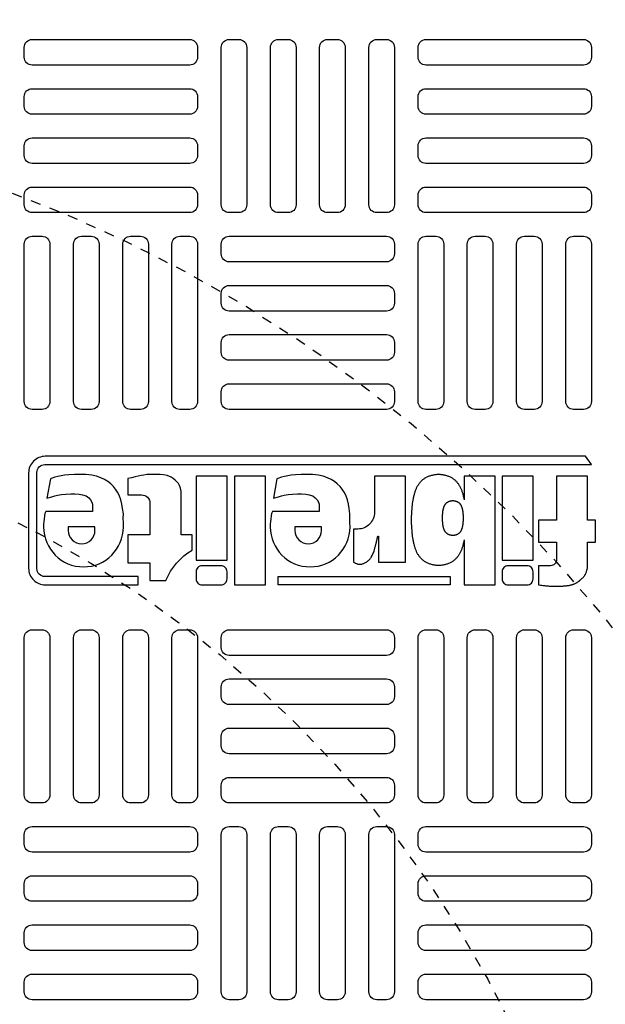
# Model space of a CAD drawing. Extents: x -169 to 6736, y -208 to 3022.
# Tile 472 of 656: x 1876 to 1882, y 1322 to 1332. Entities that reach past the tile are written whole.
import ezdxf

# ---------------------------------------------------------------- set-up
doc = ezdxf.new("R2010")
doc.units = 0
doc.header["$MEASUREMENT"] = 0
doc.header["$PDSIZE"] = 1
doc.linetypes.add('HIDDEN2', pattern=[0.28125, 0.1875, -0.09375])
doc.layers.get('DEFPOINTS').update_dxf_attribs({"linetype": 'CONTINUOUS'})
for name, color, linetype in [('DIM', 3, 'CONTINUOUS'), ('TANK-MANHOLE-COVER-40', 2, 'CONTINUOUS'), ('TANK-MANHOLE-COVER-HATCH-40', 252, 'CONTINUOUS'), ('TANK-SLOPE', 3, 'CONTINUOUS')]:
    doc.layers.add(name, color=color, linetype=linetype)
doc.styles.add('SIMPLEX', font='simplex')
doc.dimstyles.new('DIM64', dxfattribs={"dimscale": 64, "dimtxt": 0.09375, "dimasz": 0.09375, "dimexe": 0.0625, "dimexo": 0.0625, "dimgap": 0.046875, "dimtad": 1, "dimdec": 4, "dimzin": 3, "dimdsep": 46, "dimlunit": 4, "dimtxsty": 'SIMPLEX', "dimcen": 0, "dimclrd": 256, "dimclre": 256, "dimclrt": 256, "dimadec": 0, "dimazin": 0, "dimtfac": 1, "dimtdec": 4, "dimtmove": 0, "dimatfit": 3, "dimfxl": 1, "dimfrac": 2, "dimtolj": 1, "dimtzin": 0, "dimarcsym": 0})

# ---------------------------------------------------------------- blocks, each defined once
blk = doc.blocks.new('*D33')
at = {"layer": 'DEFPOINTS', "color": 0, "transparency": 16777216}
for p in [(1800.2662, 1380.0184), (2061.7725, 1380.0184), (2061.7725, 1254.0184)]:
    blk.add_point(p, dxfattribs=at)
at = {"layer": 'DIM', "lineweight": -2, "transparency": 16777216}
for p, q in [((1804.2662, 1380.0184), (2065.7725, 1380.0184)), ((2061.7725, 1260.0184), (2061.7725, 1374.0184))]:
    blk.add_line(p, q, dxfattribs=at)
at = {"layer": 'DIM', "transparency": 16777216}
for points in [[(2060.7725, 1374.0184), (2062.7725, 1374.0184), (2061.7725, 1380.0184)], [(2060.7725, 1260.0184), (2062.7725, 1260.0184), (2061.7725, 1254.0184)]]:
    blk.add_solid(points, dxfattribs=at)
at = {"layer": 'DIM', "transparency": 16777216, "insert": (2055.2011, 1317.0184), "char_height": 6, "attachment_point": 5, "rotation": 90, "style": 'SIMPLEX'}
blk.add_mtext('\\A1;10\'-6"', dxfattribs=at)

msp = doc.modelspace()

# ---------------------------------------------------------------- linework, layer by layer
at = {"layer": 'DEFPOINTS', "color": 8, "linetype": 'HIDDEN2', "ltscale": 0.125}
msp.add_circle((1871.12278, 1317.01762), 14, dxfattribs=at)
msp.add_circle((1871.12278, 1317.01762), 14, dxfattribs=at)
at = {"layer": 'DEFPOINTS', "color": 8, "linetype": 'HIDDEN2', "ltscale": 0.5}
msp.add_circle((1871.12278, 1317.01762), 11, dxfattribs=at)
msp.add_circle((1871.12278, 1317.01762), 11, dxfattribs=at)
at = {"layer": 'TANK-MANHOLE-COVER-40', "color": 2}
for points in [[(1877.29855, 1326.20709), (1877.29855, 1326.29052), (1876.36605, 1326.29052, -0.4142136), (1876.28753, 1326.36904), (1876.28753, 1327.33148, -0.4142136), (1876.36605, 1327.41), (1881.83378, 1327.41), (1881.77085, 1327.49343), (1876.37096, 1327.49343, 0.4142136), (1876.2041, 1327.32657), (1876.2041, 1326.37395, 0.4142136), (1876.37096, 1326.20709)], [(1876.84171, 1327.0158), (1876.84171, 1326.94243), (1876.37513, 1326.94243), (1876.36764, 1326.91981), (1876.36414, 1326.89878), (1876.35907, 1326.86527), (1876.35595, 1326.83995), (1876.35478, 1326.81579), (1876.35387, 1326.78661, 1), (1877.15206, 1326.78661), (1877.15153, 1326.82656), (1877.15061, 1326.87554), (1877.15153, 1326.91713), (1877.14413, 1326.96981), (1877.13673, 1327.0151), (1877.12748, 1327.05669), (1877.10991, 1327.10475), (1877.09418, 1327.1334), (1877.07291, 1327.16297), (1877.05256, 1327.1907), (1877.02481, 1327.21843), (1876.99613, 1327.23968), (1876.96191, 1327.26187), (1876.92768, 1327.2785), (1876.88328, 1327.29514), (1876.83518, 1327.3053), (1876.77691, 1327.31177), (1876.71586, 1327.3127), (1876.66406, 1327.3127), (1876.60763, 1327.309), (1876.56416, 1327.30346), (1876.52901, 1327.29883), (1876.49756, 1327.29052), (1876.46518, 1327.28312), (1876.42911, 1327.27203), (1876.42169, 1327.26857), (1876.38611, 1327.0741), (1876.43764, 1327.08857), (1876.46512, 1327.09681), (1876.49352, 1327.10413), (1876.53199, 1327.11145), (1876.57505, 1327.11603), (1876.62726, 1327.11786), (1876.66573, 1327.11877), (1876.70879, 1327.11511), (1876.7436, 1327.10871), (1876.7784, 1327.09681), (1876.80497, 1327.07667), (1876.82243, 1327.05916), (1876.83695, 1327.03409)], [(1877.19774, 1327.27093), (1877.19774, 1327.10738), (1877.33455, 1327.10738, -0.4142136), (1877.41798, 1327.02395), (1877.41798, 1326.7068), (1877.19774, 1326.7068), (1877.19774, 1326.42609), (1877.41798, 1326.42609), (1877.41798, 1326.25217), (1877.57739, 1326.25217, -0.1618679), (1877.83936, 1326.55507), (1877.83936, 1326.70807), (1877.72797, 1326.70807), (1877.72797, 1327.14279), (1877.72175, 1327.17523), (1877.71421, 1327.20072), (1877.70261, 1327.22099), (1877.68754, 1327.23895), (1877.67014, 1327.25575), (1877.64985, 1327.27255), (1877.6313, 1327.28472), (1877.58839, 1327.3021), (1877.55186, 1327.30905), (1877.51997, 1327.31253), (1877.49272, 1327.31253), (1877.45619, 1327.31253), (1877.41851, 1327.31253), (1877.3872, 1327.31021), (1877.35473, 1327.30615), (1877.32864, 1327.30094), (1877.30023, 1327.29399), (1877.27066, 1327.28762), (1877.23355, 1327.27893)], [(1878.65216, 1327.0741), (1878.7037, 1327.08857), (1878.73118, 1327.09681), (1878.75957, 1327.10413), (1878.79805, 1327.11145), (1878.8411, 1327.11603), (1878.89331, 1327.11786), (1878.93179, 1327.11877), (1878.97484, 1327.11511), (1879.00965, 1327.10871), (1879.04446, 1327.09681), (1879.07102, 1327.07667), (1879.08848, 1327.05916), (1879.10301, 1327.03409), (1879.10776, 1327.0158), (1879.10776, 1326.94243), (1878.64118, 1326.94243), (1878.6337, 1326.91981), (1878.63019, 1326.89878), (1878.62512, 1326.86527), (1878.622, 1326.83995), (1878.62083, 1326.81579), (1878.61992, 1326.78661, 1), (1879.41811, 1326.78661), (1879.41758, 1326.82656), (1879.41666, 1326.87554), (1879.41758, 1326.91713), (1879.41019, 1326.96981), (1879.40278, 1327.0151), (1879.39354, 1327.05669), (1879.37596, 1327.10475), (1879.36024, 1327.1334), (1879.33896, 1327.16297), (1879.31861, 1327.1907), (1879.29086, 1327.21843), (1879.26219, 1327.23968), (1879.22796, 1327.26187), (1879.19374, 1327.2785), (1879.14934, 1327.29514), (1879.10124, 1327.3053), (1879.04296, 1327.31177), (1878.98191, 1327.3127), (1878.93011, 1327.3127), (1878.87369, 1327.309), (1878.83021, 1327.30346), (1878.79506, 1327.29883), (1878.76361, 1327.29052), (1878.73124, 1327.28312), (1878.69516, 1327.27203), (1878.68774, 1327.26857)], [(1876.60089, 1326.78661), (1876.60089, 1326.75194, 1), (1876.86766, 1326.75194), (1876.86766, 1326.78661)], [(1878.86695, 1326.78661), (1878.86695, 1326.75194, 1), (1879.13371, 1326.75194), (1879.13371, 1326.78661)], [(1878.12837, 1326.39873), (1877.93756, 1326.39873, 0.4142136), (1877.87797, 1326.33914), (1877.87797, 1326.26668, 0.4142136), (1877.93756, 1326.20709), (1878.12837, 1326.20709, 0.4142136), (1878.18796, 1326.26668), (1878.18796, 1326.33914, 0.4142136)], [(1881.18882, 1326.39873), (1880.99801, 1326.39873, 0.4142136), (1880.93842, 1326.33914), (1880.93842, 1326.26668, 0.4142136), (1880.99801, 1326.20709), (1881.18882, 1326.20709, 0.4142136), (1881.24841, 1326.26668), (1881.24841, 1326.33914, 0.4142136)]]:
    msp.add_lwpolyline(points, format="xyb", close=True, dxfattribs=at)
for points in [[(1878.18796, 1327.2942), (1877.87797, 1327.2942), (1877.87797, 1326.45494), (1878.18796, 1326.45494)], [(1878.57354, 1327.2942), (1878.26355, 1327.2942), (1878.26355, 1326.20709), (1878.57354, 1326.20709)], [(1881.24841, 1327.2942), (1880.93842, 1327.2942), (1880.93842, 1326.45494), (1881.24841, 1326.45494)], [(1880.34282, 1326.89522), (1880.34298, 1326.89782), (1880.34315, 1326.90047), (1880.34333, 1326.90314), (1880.34352, 1326.90585), (1880.34371, 1326.90857), (1880.3439, 1326.91131), (1880.3441, 1326.91406), (1880.34429, 1326.91682), (1880.34448, 1326.91958), (1880.34467, 1326.92235), (1880.34487, 1326.92515), (1880.34509, 1326.92798), (1880.34534, 1326.93086), (1880.34563, 1326.9338), (1880.34597, 1326.93681), (1880.34636, 1326.93991), (1880.34682, 1326.9431), (1880.34734, 1326.94636), (1880.34791, 1326.94968), (1880.34854, 1326.95303), (1880.3492, 1326.95638), (1880.3499, 1326.95973), (1880.35064, 1326.96304), (1880.3514, 1326.9663), (1880.35218, 1326.96949), (1880.35298, 1326.9726), (1880.35382, 1326.97564), (1880.35468, 1326.97861), (1880.35557, 1326.98152), (1880.3565, 1326.98435), (1880.35748, 1326.98712), (1880.35849, 1326.98983), (1880.35955, 1326.99248), (1880.36065, 1326.99507), (1880.36181, 1326.9976), (1880.36301, 1327.00008), (1880.36427, 1327.00252), (1880.36559, 1327.00491), (1880.36696, 1327.00726), (1880.36839, 1327.00957), (1880.36989, 1327.01184), (1880.37144, 1327.01407), (1880.37305, 1327.01626), (1880.37471, 1327.01838), (1880.37644, 1327.02045), (1880.37821, 1327.02245), (1880.38004, 1327.02438), (1880.38193, 1327.02623), (1880.38386, 1327.02799), (1880.38585, 1327.02967), (1880.38791, 1327.03128), (1880.39003, 1327.03282), (1880.39223, 1327.03429), (1880.39452, 1327.03571), (1880.39689, 1327.03708), (1880.39935, 1327.03839), (1880.40192, 1327.03967), (1880.40458, 1327.0409), (1880.40731, 1327.04207), (1880.41011, 1327.04318), (1880.41297, 1327.04423), (1880.41587, 1327.04519), (1880.41881, 1327.04607), (1880.42177, 1327.04686), (1880.42473, 1327.04755), (1880.42771, 1327.04815), (1880.4307, 1327.04864), (1880.43369, 1327.04905), (1880.43669, 1327.04936), (1880.43969, 1327.04958), (1880.4427, 1327.04971), (1880.4457, 1327.04976), (1880.44871, 1327.04971), (1880.45171, 1327.04958), (1880.45471, 1327.04936), (1880.45771, 1327.04905), (1880.4607, 1327.04864), (1880.46369, 1327.04815), (1880.46667, 1327.04755), (1880.46964, 1327.04686), (1880.47259, 1327.04607), (1880.47553, 1327.04519), (1880.47843, 1327.04423), (1880.48129, 1327.04318), (1880.48409, 1327.04207), (1880.48682, 1327.0409), (1880.48948, 1327.03967), (1880.49205, 1327.03839), (1880.49451, 1327.03708), (1880.49689, 1327.03571), (1880.49917, 1327.03429), (1880.50137, 1327.03282), (1880.50349, 1327.03128), (1880.50555, 1327.02967), (1880.50754, 1327.02799), (1880.50948, 1327.02623), (1880.51136, 1327.02438), (1880.51319, 1327.02245), (1880.51497, 1327.02045), (1880.51669, 1327.01838), (1880.51835, 1327.01626), (1880.51996, 1327.01407), (1880.52152, 1327.01184), (1880.52301, 1327.00957), (1880.52444, 1327.00726), (1880.52581, 1327.00491), (1880.52713, 1327.00252), (1880.52839, 1327.00008), (1880.52959, 1326.9976), (1880.53075, 1326.99507), (1880.53185, 1326.99248), (1880.53291, 1326.98983), (1880.53393, 1326.98712), (1880.5349, 1326.98435), (1880.53583, 1326.98152), (1880.53672, 1326.97861), (1880.53758, 1326.97564), (1880.53842, 1326.9726), (1880.53922, 1326.96949), (1880.54, 1326.9663), (1880.54076, 1326.96304), (1880.5415, 1326.95973), (1880.5422, 1326.95638), (1880.54287, 1326.95303), (1880.54349, 1326.94968), (1880.54406, 1326.94636), (1880.54458, 1326.9431), (1880.54504, 1326.93991), (1880.54543, 1326.93681), (1880.54577, 1326.9338), (1880.54606, 1326.93086), (1880.54631, 1326.92798), (1880.54653, 1326.92515), (1880.54673, 1326.92235), (1880.54692, 1326.91958), (1880.54711, 1326.91682), (1880.5473, 1326.91406), (1880.5475, 1326.91131), (1880.54769, 1326.90857), (1880.54789, 1326.90585), (1880.54807, 1326.90314), (1880.54825, 1326.90047), (1880.54842, 1326.89782), (1880.54858, 1326.89522), (1880.54872, 1326.89265), (1880.54884, 1326.89013), (1880.54894, 1326.88763), (1880.54903, 1326.88517), (1880.54909, 1326.88272), (1880.54914, 1326.88029), (1880.54917, 1326.87787), (1880.54918, 1326.87546), (1880.54917, 1326.87304), (1880.54914, 1326.87062), (1880.54909, 1326.86819), (1880.54903, 1326.86575), (1880.54894, 1326.86328), (1880.54884, 1326.86079), (1880.54872, 1326.85826), (1880.54858, 1326.85569), (1880.54842, 1326.85309), (1880.54825, 1326.85045), (1880.54807, 1326.84777), (1880.54789, 1326.84507), (1880.54769, 1326.84234), (1880.5475, 1326.8396), (1880.5473, 1326.83685), (1880.54711, 1326.83409), (1880.54692, 1326.83133), (1880.54673, 1326.82856), (1880.54653, 1326.82577), (1880.54631, 1326.82293), (1880.54606, 1326.82005), (1880.54577, 1326.81711), (1880.54543, 1326.8141), (1880.54504, 1326.811), (1880.54458, 1326.80781), (1880.54406, 1326.80455), (1880.54349, 1326.80123), (1880.54287, 1326.79789), (1880.5422, 1326.79453), (1880.5415, 1326.79118), (1880.54076, 1326.78787), (1880.54, 1326.78461), (1880.53922, 1326.78142), (1880.53842, 1326.77831), (1880.53758, 1326.77527), (1880.53672, 1326.7723), (1880.53583, 1326.7694), (1880.5349, 1326.76656), (1880.53393, 1326.76379), (1880.53291, 1326.76108), (1880.53185, 1326.75844), (1880.53075, 1326.75585), (1880.52959, 1326.75331), (1880.52839, 1326.75083), (1880.52713, 1326.74839), (1880.52581, 1326.746), (1880.52444, 1326.74365), (1880.52301, 1326.74134), (1880.52152, 1326.73907), (1880.51996, 1326.73684), (1880.51835, 1326.73466), (1880.51669, 1326.73253), (1880.51497, 1326.73046), (1880.51319, 1326.72846), (1880.51136, 1326.72653), (1880.50948, 1326.72469), (1880.50754, 1326.72292), (1880.50555, 1326.72124), (1880.50349, 1326.71963), (1880.50137, 1326.7181), (1880.49917, 1326.71662), (1880.49689, 1326.7152), (1880.49451, 1326.71384), (1880.49205, 1326.71252), (1880.48948, 1326.71124), (1880.48682, 1326.71001), (1880.48409, 1326.70884), (1880.48129, 1326.70773), (1880.47843, 1326.70669), (1880.47553, 1326.70572), (1880.47259, 1326.70484), (1880.46964, 1326.70405), (1880.46667, 1326.70336), (1880.46369, 1326.70277), (1880.4607, 1326.70227), (1880.45771, 1326.70186), (1880.45471, 1326.70155), (1880.45171, 1326.70133), (1880.44871, 1326.7012), (1880.4457, 1326.70116), (1880.4427, 1326.7012), (1880.43969, 1326.70133), (1880.43669, 1326.70155), (1880.43369, 1326.70186), (1880.4307, 1326.70227), (1880.42771, 1326.70277), (1880.42473, 1326.70336), (1880.42177, 1326.70405), (1880.41881, 1326.70484), (1880.41587, 1326.70572), (1880.41297, 1326.70669), (1880.41011, 1326.70773), (1880.40731, 1326.70884), (1880.40458, 1326.71001), (1880.40192, 1326.71124), (1880.39935, 1326.71252), (1880.39689, 1326.71384), (1880.39452, 1326.7152), (1880.39223, 1326.71662), (1880.39003, 1326.7181), (1880.38791, 1326.71963), (1880.38585, 1326.72124), (1880.38386, 1326.72292), (1880.38193, 1326.72469), (1880.38004, 1326.72653), (1880.37821, 1326.72846), (1880.37644, 1326.73046), (1880.37471, 1326.73253), (1880.37305, 1326.73466), (1880.37144, 1326.73684), (1880.36989, 1326.73907), (1880.36839, 1326.74134), (1880.36696, 1326.74365), (1880.36559, 1326.746), (1880.36427, 1326.74839), (1880.36301, 1326.75083), (1880.36181, 1326.75331), (1880.36065, 1326.75585), (1880.35955, 1326.75844), (1880.35849, 1326.76108), (1880.35748, 1326.76379), (1880.3565, 1326.76656), (1880.35557, 1326.7694), (1880.35468, 1326.7723), (1880.35382, 1326.77527), (1880.35298, 1326.77831), (1880.35218, 1326.78142), (1880.3514, 1326.78461), (1880.35064, 1326.78787), (1880.3499, 1326.79118), (1880.3492, 1326.79453), (1880.34854, 1326.79789), (1880.34791, 1326.80123), (1880.34734, 1326.80455), (1880.34682, 1326.80781), (1880.34636, 1326.811), (1880.34597, 1326.8141), (1880.34563, 1326.81711), (1880.34534, 1326.82005), (1880.34509, 1326.82293), (1880.34487, 1326.82577), (1880.34467, 1326.82856), (1880.34448, 1326.83133), (1880.34429, 1326.83409), (1880.3441, 1326.83685), (1880.3439, 1326.8396), (1880.34371, 1326.84234), (1880.34352, 1326.84507), (1880.34333, 1326.84777), (1880.34315, 1326.85045), (1880.34298, 1326.85309), (1880.34282, 1326.85569), (1880.34268, 1326.85826), (1880.34256, 1326.86079), (1880.34246, 1326.86328), (1880.34238, 1326.86575), (1880.34231, 1326.86819), (1880.34226, 1326.87062), (1880.34223, 1326.87304), (1880.34222, 1326.87546), (1880.34223, 1326.87787), (1880.34226, 1326.88029), (1880.34231, 1326.88272), (1880.34238, 1326.88517), (1880.34246, 1326.88763), (1880.34256, 1326.89013), (1880.34268, 1326.89265)], [(1880.41818, 1326.29052), (1880.41818, 1326.20709), (1878.69993, 1326.20709), (1878.69993, 1326.29052)]]:
    msp.add_lwpolyline(points, close=True, dxfattribs=at)
for points in [[(1879.69525, 1326.6947), (1879.70104, 1326.6947), (1879.70104, 1326.4337), (1879.97226, 1326.4337), (1879.97226, 1327.2942), (1879.66227, 1327.2942), (1879.66227, 1326.93234, -0.4142136), (1879.49541, 1326.76549), (1879.45172, 1326.76549), (1879.45172, 1326.4337, 0.0155145), (1879.46529, 1326.42686, 0.0247331), (1879.47413, 1326.42327, 0.0059457), (1879.48979, 1326.418, 0.0128698), (1879.49712, 1326.41584, 0.049414), (1879.5136, 1326.41314, 0.0539295), (1879.52889, 1326.41381, 0.0366274), (1879.54339, 1326.41713, 0.0425645), (1879.55526, 1326.42192, 0.0062906), (1879.56561, 1326.42732, 0.008872), (1879.57284, 1326.43138, 0.0093213), (1879.58437, 1326.43841, 0.0097415), (1879.59515, 1326.44556, 0.0289061), (1879.60535, 1326.45353, 0.0276934), (1879.61498, 1326.46299, 0.0266299), (1879.62406, 1326.47408, 0.0416471), (1879.62884, 1326.4819, 0.0002646), (1879.63379, 1326.49175, 0.0001633), (1879.6418, 1326.50771, 0.000116), (1879.65101, 1326.52612, 0.0006659), (1879.65261, 1326.52933, 0.0348426), (1879.65521, 1326.53561, 0.014153), (1879.66005, 1326.55162, 0.0016759), (1879.66377, 1326.56549, -0.0030302), (1879.66749, 1326.57937, -0.0003982), (1879.67121, 1326.59285, 0.0007237), (1879.67492, 1326.60633, 0.0016601), (1879.67931, 1326.62256, 0.0066972), (1879.68033, 1326.6266, 0.0037939), (1879.6812, 1326.63035, 0.0006926), (1879.68574, 1326.65092, 0.0002719), (1879.68629, 1326.65342, 0.0000196), (1879.69385, 1326.68807, 0.0026773), (1879.69493, 1326.69311, 0.0001013), (1879.69525, 1326.6947)], [(1881.79187, 1326.38075), (1881.79187, 1326.63417), (1881.87339, 1326.63417), (1881.87339, 1326.85418), (1881.79187, 1326.85418), (1881.79187, 1327.2942), (1881.48188, 1327.2942), (1881.48188, 1326.85418), (1881.30365, 1326.85418), (1881.30365, 1326.63417), (1881.48188, 1326.63417), (1881.48188, 1326.45832, -0.4142136), (1881.42229, 1326.39873), (1881.30365, 1326.39873), (1881.30365, 1326.20709)]]:
    msp.add_lwpolyline(points, format="xyb", dxfattribs=at)
for points in [[(1880.55875, 1326.65885), (1880.55794, 1326.65448), (1880.5562, 1326.6457), (1880.55436, 1326.63694), (1880.55244, 1326.62826), (1880.55045, 1326.61973), (1880.54841, 1326.61139), (1880.5463, 1326.60324), (1880.54412, 1326.59528), (1880.54186, 1326.58751), (1880.53952, 1326.57991), (1880.53708, 1326.57249), (1880.53454, 1326.56524), (1880.53189, 1326.55815), (1880.52912, 1326.55123), (1880.52623, 1326.54445), (1880.5232, 1326.53781), (1880.52005, 1326.53131), (1880.51675, 1326.52494), (1880.5133, 1326.51868), (1880.50971, 1326.51253), (1880.50597, 1326.50649), (1880.50206, 1326.50054), (1880.498, 1326.4947), (1880.49379, 1326.48898), (1880.48943, 1326.48341), (1880.48492, 1326.478), (1880.48026, 1326.47276), (1880.47547, 1326.46772), (1880.47055, 1326.46289), (1880.46548, 1326.45827), (1880.46027, 1326.45387), (1880.45489, 1326.44966), (1880.44933, 1326.44563), (1880.44357, 1326.44177), (1880.43759, 1326.43806), (1880.43138, 1326.43449), (1880.42493, 1326.43103), (1880.41821, 1326.42769), (1880.41126, 1326.42448), (1880.4041, 1326.42141), (1880.39677, 1326.4185), (1880.38929, 1326.41577), (1880.38169, 1326.41325), (1880.37401, 1326.41094), (1880.36627, 1326.40888), (1880.35849, 1326.40707), (1880.3507, 1326.40551), (1880.34288, 1326.40421), (1880.33505, 1326.40315), (1880.3272, 1326.40233), (1880.31935, 1326.40175), (1880.31148, 1326.40141), (1880.30362, 1326.40129), (1880.29575, 1326.40141), (1880.28789, 1326.40175), (1880.28003, 1326.40233), (1880.27218, 1326.40315), (1880.26435, 1326.40421), (1880.25653, 1326.40551), (1880.24874, 1326.40707), (1880.24097, 1326.40888), (1880.23323, 1326.41094), (1880.22554, 1326.41325), (1880.21795, 1326.41577), (1880.21047, 1326.4185), (1880.20313, 1326.42141), (1880.19597, 1326.42448), (1880.18902, 1326.42769), (1880.18231, 1326.43103), (1880.17585, 1326.43449), (1880.16964, 1326.43806), (1880.16366, 1326.44177), (1880.1579, 1326.44563), (1880.15234, 1326.44966), (1880.14696, 1326.45387), (1880.14175, 1326.45827), (1880.13669, 1326.46289), (1880.13176, 1326.46772), (1880.12697, 1326.47276), (1880.12232, 1326.478), (1880.11781, 1326.48341), (1880.11344, 1326.48898), (1880.10923, 1326.4947), (1880.10517, 1326.50054), (1880.10127, 1326.50649), (1880.09752, 1326.51253), (1880.09393, 1326.51868), (1880.09049, 1326.52494), (1880.08719, 1326.53131), (1880.08403, 1326.53781), (1880.081, 1326.54445), (1880.07811, 1326.55123), (1880.07534, 1326.55815), (1880.07269, 1326.56524), (1880.07015, 1326.57249), (1880.06771, 1326.57991), (1880.06537, 1326.58751), (1880.06311, 1326.59528), (1880.06094, 1326.60324), (1880.05883, 1326.61139), (1880.05678, 1326.61973), (1880.05479, 1326.62826), (1880.05287, 1326.63694), (1880.05103, 1326.6457), (1880.04929, 1326.65448), (1880.04766, 1326.66325), (1880.04616, 1326.67193), (1880.0448, 1326.68047), (1880.0436, 1326.68881), (1880.04257, 1326.69692), (1880.04169, 1326.70481), (1880.04093, 1326.7125), (1880.04027, 1326.72004), (1880.03969, 1326.72746), (1880.03916, 1326.73478), (1880.03867, 1326.74203), (1880.03818, 1326.74926), (1880.03768, 1326.75647), (1880.03717, 1326.76367), (1880.03665, 1326.77085), (1880.03615, 1326.77798), (1880.03566, 1326.78505), (1880.03518, 1326.79206), (1880.03474, 1326.79897), (1880.03434, 1326.80579), (1880.03397, 1326.81251), (1880.03366, 1326.81912), (1880.03339, 1326.82565), (1880.03316, 1326.83211), (1880.03299, 1326.83851), (1880.03286, 1326.84487), (1880.03279, 1326.8512), (1880.03276, 1326.85752), (1880.03279, 1326.86384), (1880.03286, 1326.87017), (1880.03299, 1326.87653), (1880.03316, 1326.88293), (1880.03339, 1326.88939), (1880.03366, 1326.89592), (1880.03397, 1326.90254), (1880.03434, 1326.90925), (1880.03474, 1326.91607), (1880.03518, 1326.92299), (1880.03566, 1326.92999), (1880.03615, 1326.93707), (1880.03665, 1326.9442), (1880.03717, 1326.95137), (1880.03768, 1326.95857), (1880.03818, 1326.96579), (1880.03867, 1326.97301), (1880.03916, 1326.98027), (1880.03969, 1326.98759), (1880.04027, 1326.995), (1880.04093, 1327.00254), (1880.04169, 1327.01024), (1880.04257, 1327.01812), (1880.0436, 1327.02623), (1880.0448, 1327.03458), (1880.04616, 1327.04312), (1880.04766, 1327.0518), (1880.04929, 1327.06056), (1880.05103, 1327.06935), (1880.05287, 1327.07811), (1880.05479, 1327.08678), (1880.05678, 1327.09531), (1880.05883, 1327.10365), (1880.06094, 1327.1118), (1880.06311, 1327.11976), (1880.06537, 1327.12753), (1880.06771, 1327.13513), (1880.07015, 1327.14255), (1880.07269, 1327.1498), (1880.07534, 1327.15689), (1880.07811, 1327.16382), (1880.081, 1327.1706), (1880.08403, 1327.17723), (1880.08719, 1327.18373), (1880.09049, 1327.19011), (1880.09393, 1327.19636), (1880.09752, 1327.20251), (1880.10127, 1327.20856), (1880.10517, 1327.21451), (1880.10923, 1327.22035), (1880.11344, 1327.22606), (1880.11781, 1327.23163), (1880.12232, 1327.23704), (1880.12697, 1327.24228), (1880.13176, 1327.24732), (1880.13669, 1327.25216), (1880.14175, 1327.25677), (1880.14696, 1327.26118), (1880.15234, 1327.26538), (1880.1579, 1327.26941), (1880.16366, 1327.27327), (1880.16964, 1327.27698), (1880.17585, 1327.28056), (1880.18231, 1327.28401), (1880.18902, 1327.28735), (1880.19597, 1327.29057), (1880.20313, 1327.29364), (1880.21047, 1327.29655), (1880.21795, 1327.29927), (1880.22554, 1327.3018), (1880.23323, 1327.3041), (1880.24097, 1327.30617), (1880.24874, 1327.30798), (1880.25653, 1327.30953), (1880.26435, 1327.31084), (1880.27218, 1327.3119), (1880.28003, 1327.31271), (1880.28789, 1327.31329), (1880.29575, 1327.31364), (1880.30362, 1327.31375), (1880.31148, 1327.31364), (1880.31935, 1327.31329), (1880.3272, 1327.31271), (1880.33505, 1327.3119), (1880.34288, 1327.31084), (1880.3507, 1327.30953), (1880.35849, 1327.30798), (1880.36627, 1327.30617), (1880.37401, 1327.3041), (1880.38169, 1327.3018), (1880.38929, 1327.29927), (1880.39677, 1327.29655), (1880.4041, 1327.29364), (1880.41126, 1327.29057), (1880.41821, 1327.28735), (1880.42493, 1327.28401), (1880.43138, 1327.28056), (1880.43759, 1327.27698), (1880.44357, 1327.27327), (1880.44933, 1327.26941), (1880.45489, 1327.26538), (1880.46027, 1327.26118), (1880.46548, 1327.25677), (1880.47055, 1327.25216), (1880.47547, 1327.24732), (1880.48026, 1327.24228), (1880.48492, 1327.23704), (1880.48943, 1327.23163), (1880.49379, 1327.22606), (1880.498, 1327.22035), (1880.50206, 1327.21451), (1880.50597, 1327.20856), (1880.50971, 1327.20251), (1880.5133, 1327.19636), (1880.51675, 1327.19011), (1880.52005, 1327.18373), (1880.5232, 1327.17723), (1880.52623, 1327.1706), (1880.52912, 1327.16382), (1880.53189, 1327.15689), (1880.53454, 1327.1498), (1880.53708, 1327.14255), (1880.53952, 1327.13513), (1880.54186, 1327.12753), (1880.54412, 1327.11976), (1880.5463, 1327.1118), (1880.54841, 1327.10365), (1880.55045, 1327.09531), (1880.55244, 1327.08678), (1880.55436, 1327.07811), (1880.5562, 1327.06935), (1880.55794, 1327.06056), (1880.55875, 1327.05619)], [(1880.55875, 1326.65885), (1880.55875, 1326.20709), (1880.86874, 1326.20709), (1880.86874, 1327.2942), (1880.55875, 1327.2942), (1880.55875, 1327.05619)], [(1881.30365, 1326.20709), (1881.32131, 1326.20479), (1881.33675, 1326.20281), (1881.35027, 1326.20113), (1881.36217, 1326.19971), (1881.37275, 1326.19853), (1881.38231, 1326.19756), (1881.39113, 1326.19676), (1881.39953, 1326.19611), (1881.40775, 1326.19558), (1881.41585, 1326.19515), (1881.42386, 1326.19482), (1881.43179, 1326.19456), (1881.43966, 1326.19437), (1881.4475, 1326.19424), (1881.45531, 1326.19414), (1881.46311, 1326.19407), (1881.47094, 1326.19402), (1881.47879, 1326.194), (1881.4867, 1326.19401), (1881.49469, 1326.19405), (1881.50277, 1326.19415), (1881.51097, 1326.19432), (1881.5193, 1326.19455), (1881.52779, 1326.19486), (1881.53644, 1326.19525), (1881.54518, 1326.19573), (1881.55392, 1326.1963), (1881.56258, 1326.19695), (1881.57107, 1326.19768), (1881.57931, 1326.19849), (1881.5872, 1326.19937), (1881.59467, 1326.20033), (1881.60164, 1326.20137), (1881.60816, 1326.20247), (1881.61426, 1326.20364), (1881.62002, 1326.20487), (1881.62547, 1326.20616), (1881.63067, 1326.20751), (1881.63568, 1326.2089), (1881.64055, 1326.21035), (1881.64533, 1326.21184), (1881.65002, 1326.21339), (1881.65463, 1326.21501), (1881.65917, 1326.21672), (1881.66365, 1326.21854), (1881.66806, 1326.22047), (1881.67242, 1326.22253), (1881.67673, 1326.22474), (1881.68099, 1326.22711), (1881.68518, 1326.2296), (1881.68929, 1326.23219), (1881.69327, 1326.23484), (1881.69712, 1326.23752), (1881.7008, 1326.24019), (1881.7043, 1326.24283), (1881.70758, 1326.2454), (1881.71065, 1326.24788), (1881.71353, 1326.25029), (1881.7163, 1326.25267), (1881.719, 1326.25506), (1881.72169, 1326.25749), (1881.72443, 1326.26001), (1881.72728, 1326.26264), (1881.73029, 1326.26543), (1881.7335, 1326.2684), (1881.73689, 1326.27154), (1881.74039, 1326.27485), (1881.74395, 1326.27832), (1881.74754, 1326.28192), (1881.75108, 1326.28565), (1881.75454, 1326.28949), (1881.75785, 1326.29344), (1881.76099, 1326.29748), (1881.76395, 1326.30164), (1881.76674, 1326.30596), (1881.76938, 1326.31046), (1881.77189, 1326.3152), (1881.77426, 1326.32018), (1881.77652, 1326.32546), (1881.77868, 1326.33107), (1881.78075, 1326.33701), (1881.78272, 1326.34322), (1881.78458, 1326.3496), (1881.78632, 1326.35606), (1881.78793, 1326.36249), (1881.7894, 1326.36882), (1881.79071, 1326.37494), (1881.79187, 1326.38075)]]:
    msp.add_lwpolyline(points, dxfattribs=at)
at = {"layer": 'TANK-MANHOLE-COVER-40', "color": 4, "linetype": 'Continuous'}
msp.add_circle((1871.12201, 1317.01762), 22.63902, dxfattribs=at)
at = {"layer": 'TANK-MANHOLE-COVER-40', "color": 1, "linetype": 'Continuous'}
msp.add_circle((1871.12201, 1317.01762), 22.44094, dxfattribs=at)
at = {"layer": 'TANK-MANHOLE-COVER-40', "color": 2, "linetype": 'Continuous'}
msp.add_circle((1871.12201, 1317.01762), 21.65354, dxfattribs=at)
at = {"layer": 'TANK-MANHOLE-COVER-HATCH-40', "linetype": 'Continuous', "flags": 128}
for points in [[(1877.89367, 1331.48613, -0.4142136), (1877.81493, 1331.40739), (1876.24012, 1331.40739, -0.4142136), (1876.16138, 1331.48613), (1876.16138, 1331.58455, -0.4142136), (1876.24012, 1331.66329), (1877.81493, 1331.66329, -0.4142136), (1877.89367, 1331.58455)], [(1878.20863, 1329.93101, -0.4142136), (1878.12989, 1330.00975), (1878.12989, 1331.58455, -0.4142136), (1878.20863, 1331.66329), (1878.30705, 1331.66329, -0.4142136), (1878.38579, 1331.58455), (1878.38579, 1330.00975, -0.4142136), (1878.30705, 1329.93101)], [(1878.70075, 1329.93101, -0.4142136), (1878.62201, 1330.00975), (1878.62201, 1331.58455, -0.4142136), (1878.70075, 1331.66329), (1878.79918, 1331.66329, -0.4142136), (1878.87792, 1331.58455), (1878.87792, 1330.00975, -0.4142136), (1878.79918, 1329.93101)], [(1879.19288, 1329.93101, -0.4142136), (1879.11414, 1330.00975), (1879.11414, 1331.58455, -0.4142136), (1879.19288, 1331.66329), (1879.2913, 1331.66329, -0.4142136), (1879.37004, 1331.58455), (1879.37004, 1330.00975, -0.4142136), (1879.2913, 1329.93101)], [(1879.68501, 1329.93101, -0.4142136), (1879.60627, 1330.00975), (1879.60627, 1331.58455, -0.4142136), (1879.68501, 1331.66329), (1879.78343, 1331.66329, -0.4142136), (1879.86217, 1331.58455), (1879.86217, 1330.00975, -0.4142136), (1879.78343, 1329.93101)], [(1881.83067, 1331.48613, -0.4142136), (1881.75193, 1331.40739), (1880.17713, 1331.40739, -0.4142136), (1880.09839, 1331.48613), (1880.09839, 1331.58455, -0.4142136), (1880.17713, 1331.66329), (1881.75193, 1331.66329, -0.4142136), (1881.83067, 1331.58455)], [(1877.89367, 1330.994, -0.4142136), (1877.81493, 1330.91526), (1876.24012, 1330.91526, -0.4142136), (1876.16138, 1330.994), (1876.16138, 1331.09243, -0.4142136), (1876.24012, 1331.17117), (1877.81493, 1331.17117, -0.4142136), (1877.89367, 1331.09243)], [(1881.83067, 1330.994, -0.4142136), (1881.75193, 1330.91526), (1880.17713, 1330.91526, -0.4142136), (1880.09839, 1330.994), (1880.09839, 1331.09243, -0.4142136), (1880.17713, 1331.17117), (1881.75193, 1331.17117, -0.4142136), (1881.83067, 1331.09243)], [(1877.89367, 1330.50188, -0.4142136), (1877.81493, 1330.42314), (1876.24012, 1330.42314, -0.4142136), (1876.16138, 1330.50188), (1876.16138, 1330.6003, -0.4142136), (1876.24012, 1330.67904), (1877.81493, 1330.67904, -0.4142136), (1877.89367, 1330.6003)], [(1881.83067, 1330.50188, -0.4142136), (1881.75193, 1330.42314), (1880.17713, 1330.42314, -0.4142136), (1880.09839, 1330.50188), (1880.09839, 1330.6003, -0.4142136), (1880.17713, 1330.67904), (1881.75193, 1330.67904, -0.4142136), (1881.83067, 1330.6003)], [(1877.89367, 1330.00975, -0.4142136), (1877.81493, 1329.93101), (1876.24012, 1329.93101, -0.4142136), (1876.16138, 1330.00975), (1876.16138, 1330.10818, -0.4142136), (1876.24012, 1330.18692), (1877.81493, 1330.18692, -0.4142136), (1877.89367, 1330.10818)], [(1881.83067, 1330.00975, -0.4142136), (1881.75193, 1329.93101), (1880.17713, 1329.93101, -0.4142136), (1880.09839, 1330.00975), (1880.09839, 1330.10818, -0.4142136), (1880.17713, 1330.18692), (1881.75193, 1330.18692, -0.4142136), (1881.83067, 1330.10818)], [(1876.24012, 1327.96251, -0.4142136), (1876.16138, 1328.04125), (1876.16138, 1329.61605, -0.4142136), (1876.24012, 1329.69479), (1876.33855, 1329.69479, -0.4142136), (1876.41729, 1329.61605), (1876.41729, 1328.04125, -0.4142136), (1876.33855, 1327.96251)], [(1876.73225, 1327.96251, -0.4142136), (1876.65351, 1328.04125), (1876.65351, 1329.61605, -0.4142136), (1876.73225, 1329.69479), (1876.83067, 1329.69479, -0.4142136), (1876.90941, 1329.61605), (1876.90941, 1328.04125, -0.4142136), (1876.83067, 1327.96251)], [(1877.22438, 1327.96251, -0.4142136), (1877.14564, 1328.04125), (1877.14564, 1329.61605, -0.4142136), (1877.22438, 1329.69479), (1877.3228, 1329.69479, -0.4142136), (1877.40154, 1329.61605), (1877.40154, 1328.04125, -0.4142136), (1877.3228, 1327.96251)], [(1877.7165, 1327.96251, -0.4142136), (1877.63776, 1328.04125), (1877.63776, 1329.61605, -0.4142136), (1877.7165, 1329.69479), (1877.81493, 1329.69479, -0.4142136), (1877.89367, 1329.61605), (1877.89367, 1328.04125, -0.4142136), (1877.81493, 1327.96251)], [(1878.12989, 1329.61605, -0.4142136), (1878.20863, 1329.69479), (1879.78343, 1329.69479, -0.4142136), (1879.86217, 1329.61605), (1879.86217, 1329.51762, -0.4142136), (1879.78343, 1329.43888), (1878.20863, 1329.43888, -0.4142136), (1878.12989, 1329.51762)], [(1880.17713, 1327.96251, -0.4142136), (1880.09839, 1328.04125), (1880.09839, 1329.61605, -0.4142136), (1880.17713, 1329.69479), (1880.27556, 1329.69479, -0.4142136), (1880.3543, 1329.61605), (1880.3543, 1328.04125, -0.4142136), (1880.27556, 1327.96251)], [(1880.66926, 1327.96251, -0.4142136), (1880.59052, 1328.04125), (1880.59052, 1329.61605, -0.4142136), (1880.66926, 1329.69479), (1880.76768, 1329.69479, -0.4142136), (1880.84642, 1329.61605), (1880.84642, 1328.04125, -0.4142136), (1880.76768, 1327.96251)], [(1881.16138, 1327.96251, -0.4142136), (1881.08264, 1328.04125), (1881.08264, 1329.61605, -0.4142136), (1881.16138, 1329.69479), (1881.25981, 1329.69479, -0.4142136), (1881.33855, 1329.61605), (1881.33855, 1328.04125, -0.4142136), (1881.25981, 1327.96251)], [(1881.65351, 1327.96251, -0.4142136), (1881.57477, 1328.04125), (1881.57477, 1329.61605, -0.4142136), (1881.65351, 1329.69479), (1881.75193, 1329.69479, -0.4142136), (1881.83067, 1329.61605), (1881.83067, 1328.04125, -0.4142136), (1881.75193, 1327.96251)], [(1878.12989, 1329.12392, -0.4142136), (1878.20863, 1329.20266), (1879.78343, 1329.20266, -0.4142136), (1879.86217, 1329.12392), (1879.86217, 1329.0255, -0.4142136), (1879.78343, 1328.94676), (1878.20863, 1328.94676, -0.4142136), (1878.12989, 1329.0255)], [(1878.12989, 1328.6318, -0.4142136), (1878.20863, 1328.71054), (1879.78343, 1328.71054, -0.4142136), (1879.86217, 1328.6318), (1879.86217, 1328.53337, -0.4142136), (1879.78343, 1328.45463), (1878.20863, 1328.45463, -0.4142136), (1878.12989, 1328.53337)], [(1878.12989, 1328.13967, -0.4142136), (1878.20863, 1328.21841), (1879.78343, 1328.21841, -0.4142136), (1879.86217, 1328.13967), (1879.86217, 1328.04125, -0.4142136), (1879.78343, 1327.96251), (1878.20863, 1327.96251, -0.4142136), (1878.12989, 1328.04125)], [(1876.24012, 1324.0255, -0.4142136), (1876.16138, 1324.10424), (1876.16138, 1325.67904, -0.4142136), (1876.24012, 1325.75778), (1876.33855, 1325.75778, -0.4142136), (1876.41729, 1325.67904), (1876.41729, 1324.10424, -0.4142136), (1876.33855, 1324.0255)], [(1876.73225, 1324.0255, -0.4142136), (1876.65351, 1324.10424), (1876.65351, 1325.67904, -0.4142136), (1876.73225, 1325.75778), (1876.83067, 1325.75778, -0.4142136), (1876.90941, 1325.67904), (1876.90941, 1324.10424, -0.4142136), (1876.83067, 1324.0255)], [(1877.22438, 1324.0255, -0.4142136), (1877.14564, 1324.10424), (1877.14564, 1325.67904, -0.4142136), (1877.22438, 1325.75778), (1877.3228, 1325.75778, -0.4142136), (1877.40154, 1325.67904), (1877.40154, 1324.10424, -0.4142136), (1877.3228, 1324.0255)], [(1877.7165, 1324.0255, -0.4142136), (1877.63776, 1324.10424), (1877.63776, 1325.67904, -0.4142136), (1877.7165, 1325.75778), (1877.81493, 1325.75778, -0.4142136), (1877.89367, 1325.67904), (1877.89367, 1324.10424, -0.4142136), (1877.81493, 1324.0255)], [(1878.12989, 1325.67904, -0.4142136), (1878.20863, 1325.75778), (1879.78343, 1325.75778, -0.4142136), (1879.86217, 1325.67904), (1879.86217, 1325.58062, -0.4142136), (1879.78343, 1325.50188), (1878.20863, 1325.50188, -0.4142136), (1878.12989, 1325.58062)], [(1880.17713, 1324.0255, -0.4142136), (1880.09839, 1324.10424), (1880.09839, 1325.67904, -0.4142136), (1880.17713, 1325.75778), (1880.27556, 1325.75778, -0.4142136), (1880.3543, 1325.67904), (1880.3543, 1324.10424, -0.4142136), (1880.27556, 1324.0255)], [(1880.66926, 1324.0255, -0.4142136), (1880.59052, 1324.10424), (1880.59052, 1325.67904, -0.4142136), (1880.66926, 1325.75778), (1880.76768, 1325.75778, -0.4142136), (1880.84642, 1325.67904), (1880.84642, 1324.10424, -0.4142136), (1880.76768, 1324.0255)], [(1881.16138, 1324.0255, -0.4142136), (1881.08264, 1324.10424), (1881.08264, 1325.67904, -0.4142136), (1881.16138, 1325.75778), (1881.25981, 1325.75778, -0.4142136), (1881.33855, 1325.67904), (1881.33855, 1324.10424, -0.4142136), (1881.25981, 1324.0255)], [(1881.65351, 1324.0255, -0.4142136), (1881.57477, 1324.10424), (1881.57477, 1325.67904, -0.4142136), (1881.65351, 1325.75778), (1881.75193, 1325.75778, -0.4142136), (1881.83067, 1325.67904), (1881.83067, 1324.10424, -0.4142136), (1881.75193, 1324.0255)], [(1878.12989, 1325.18692, -0.4142136), (1878.20863, 1325.26566), (1879.78343, 1325.26566, -0.4142136), (1879.86217, 1325.18692), (1879.86217, 1325.08849, -0.4142136), (1879.78343, 1325.00975), (1878.20863, 1325.00975, -0.4142136), (1878.12989, 1325.08849)], [(1878.12989, 1324.69479, -0.4142136), (1878.20863, 1324.77353), (1879.78343, 1324.77353, -0.4142136), (1879.86217, 1324.69479), (1879.86217, 1324.59636, -0.4142136), (1879.78343, 1324.51762), (1878.20863, 1324.51762, -0.4142136), (1878.12989, 1324.59636)], [(1878.12989, 1324.20266, -0.4142136), (1878.20863, 1324.2814), (1879.78343, 1324.2814, -0.4142136), (1879.86217, 1324.20266), (1879.86217, 1324.10424, -0.4142136), (1879.78343, 1324.0255), (1878.20863, 1324.0255, -0.4142136), (1878.12989, 1324.10424)], [(1877.89367, 1323.61211, -0.4142136), (1877.81493, 1323.53337), (1876.24012, 1323.53337, -0.4142136), (1876.16138, 1323.61211), (1876.16138, 1323.71054, -0.4142136), (1876.24012, 1323.78928), (1877.81493, 1323.78928, -0.4142136), (1877.89367, 1323.71054)], [(1878.20863, 1322.05699, -0.4142136), (1878.12989, 1322.13573), (1878.12989, 1323.71054, -0.4142136), (1878.20863, 1323.78928), (1878.30705, 1323.78928, -0.4142136), (1878.38579, 1323.71054), (1878.38579, 1322.13573, -0.4142136), (1878.30705, 1322.05699)], [(1878.70075, 1322.05699, -0.4142136), (1878.62201, 1322.13573), (1878.62201, 1323.71054, -0.4142136), (1878.70075, 1323.78928), (1878.79918, 1323.78928, -0.4142136), (1878.87792, 1323.71054), (1878.87792, 1322.13573, -0.4142136), (1878.79918, 1322.05699)], [(1879.19288, 1322.05699, -0.4142136), (1879.11414, 1322.13573), (1879.11414, 1323.71054, -0.4142136), (1879.19288, 1323.78928), (1879.2913, 1323.78928, -0.4142136), (1879.37004, 1323.71054), (1879.37004, 1322.13573, -0.4142136), (1879.2913, 1322.05699)], [(1879.68501, 1322.05699, -0.4142136), (1879.60627, 1322.13573), (1879.60627, 1323.71054, -0.4142136), (1879.68501, 1323.78928), (1879.78343, 1323.78928, -0.4142136), (1879.86217, 1323.71054), (1879.86217, 1322.13573, -0.4142136), (1879.78343, 1322.05699)], [(1881.83067, 1323.61211, -0.4142136), (1881.75193, 1323.53337), (1880.17713, 1323.53337, -0.4142136), (1880.09839, 1323.61211), (1880.09839, 1323.71054, -0.4142136), (1880.17713, 1323.78928), (1881.75193, 1323.78928, -0.4142136), (1881.83067, 1323.71054)], [(1877.89367, 1323.11999, -0.4142136), (1877.81493, 1323.04125), (1876.24012, 1323.04125, -0.4142136), (1876.16138, 1323.11999), (1876.16138, 1323.21841, -0.4142136), (1876.24012, 1323.29715), (1877.81493, 1323.29715, -0.4142136), (1877.89367, 1323.21841)], [(1881.83067, 1323.11999, -0.4142136), (1881.75193, 1323.04125), (1880.17713, 1323.04125, -0.4142136), (1880.09839, 1323.11999), (1880.09839, 1323.21841, -0.4142136), (1880.17713, 1323.29715), (1881.75193, 1323.29715, -0.4142136), (1881.83067, 1323.21841)], [(1877.89367, 1322.62786, -0.4142136), (1877.81493, 1322.54912), (1876.24012, 1322.54912, -0.4142136), (1876.16138, 1322.62786), (1876.16138, 1322.72629, -0.4142136), (1876.24012, 1322.80503), (1877.81493, 1322.80503, -0.4142136), (1877.89367, 1322.72629)], [(1881.83067, 1322.62786, -0.4142136), (1881.75193, 1322.54912), (1880.17713, 1322.54912, -0.4142136), (1880.09839, 1322.62786), (1880.09839, 1322.72629, -0.4142136), (1880.17713, 1322.80503), (1881.75193, 1322.80503, -0.4142136), (1881.83067, 1322.72629)], [(1877.89367, 1322.13573, -0.4142136), (1877.81493, 1322.05699), (1876.24012, 1322.05699, -0.4142136), (1876.16138, 1322.13573), (1876.16138, 1322.23416, -0.4142136), (1876.24012, 1322.3129), (1877.81493, 1322.3129, -0.4142136), (1877.89367, 1322.23416)], [(1881.83067, 1322.13573, -0.4142136), (1881.75193, 1322.05699), (1880.17713, 1322.05699, -0.4142136), (1880.09839, 1322.13573), (1880.09839, 1322.23416, -0.4142136), (1880.17713, 1322.3129), (1881.75193, 1322.3129, -0.4142136), (1881.83067, 1322.23416)]]:
    msp.add_lwpolyline(points, format="xyb", close=True, dxfattribs=at)
at = {"layer": 'TANK-SLOPE'}
msp.add_lwpolyline([(1867.62201, 1282.43278), (1870.53706, 1282.38354, 1.017023), (1870.53768, 1351.65172), (1868.62201, 1351.6194)], format="xyb", dxfattribs=at)

# ---------------------------------------------------------------- dimensions: what is measured, and where the dimension line sits
at = {"layer": 'DIM'}
dim = msp.add_linear_dim(base=(2061.77254, 1380.01839), p1=(2061.77254, 1254.01839), p2=(1800.26617, 1380.01839), angle=90, dimstyle='DIM64', dxfattribs=at)
dim.commit()
dim.dimension.update_dxf_attribs({"geometry": '*D33', "text_midpoint": (2055.20111, 1317.01839)})

doc.saveas('drawing.dxf')
